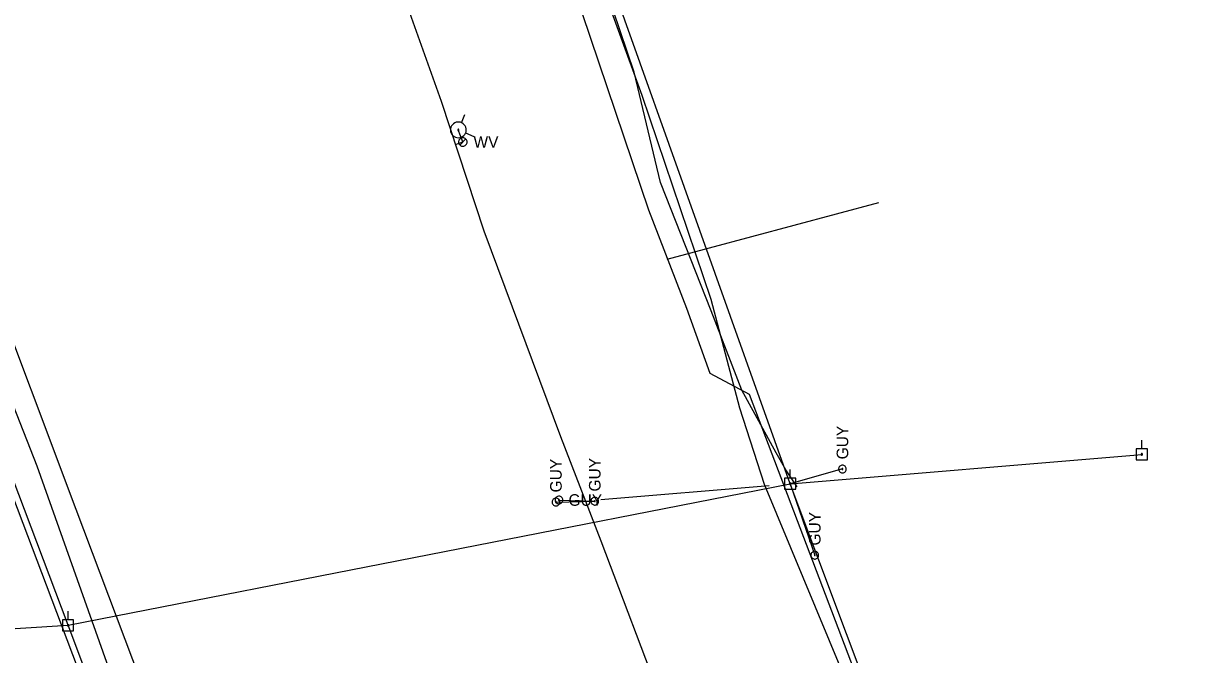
# Model space of a CAD drawing. Extents: x 596028 to 606371, y 330010 to 403088.
# Drawn here: x 602182.9 to 602573.4, y 354223.1 to 354432.9 of the extents above; entities that cross this region are included whole.
import ezdxf

# ---------------------------------------------------------------- set-up
doc = ezdxf.new("R2010")
doc.units = 0
for name, color, linetype in [('E_FTMS_Conduit', 7, 'Continuous'), ('E_UTL_EGuyWire', 7, 'Continuous'), ('E_UTL_EPowerPole', 7, 'Continuous'), ('E_UTL_FO_UG_QWEST', 7, 'Continuous'), ('E_UTL_G_UG', 7, 'Continuous'), ('E_UTL_Overhead', 7, 'Continuous'), ('E_UTL_T_UG', 7, 'Continuous'), ('E_UTL_W', 7, 'Continuous'), ('E_UTL_W_UG', 7, 'Continuous'), ('E_UTL_WHydrant', 7, 'Continuous')]:
    doc.layers.add(name, color=color, linetype=linetype)

msp = doc.modelspace()

# ---------------------------------------------------------------- linework, layer by layer
at = {"layer": 'E_FTMS_Conduit'}
msp.add_lwpolyline([(602230.08, 354192.55), (602200.4, 354271.32), (602170.28, 354351.31)], dxfattribs=at)
at = {"layer": 'E_UTL_EGuyWire'}
for p, q in [((602455.05, 354284.76), (602437.69, 354279.84)), ((602437.69, 354279.84), (602445.86, 354256.1)), ((602359.83, 354273.76), (602372.73, 354274.06)), ((602360.82, 354274.44), (602372.73, 354274.06))]:
    msp.add_line(p, q, dxfattribs=at)
for points in [[(602455.05, 354286.04), (602454.81, 354286.02), (602454.57, 354285.95), (602454.36, 354285.84), (602454.16, 354285.68), (602454, 354285.5), (602453.88, 354285.29), (602453.8, 354285.06), (602453.77, 354284.82), (602453.78, 354284.57), (602453.84, 354284.34), (602453.94, 354284.11), (602454.08, 354283.92), (602454.26, 354283.75), (602454.46, 354283.61), (602454.69, 354283.52), (602454.93, 354283.48), (602455.17, 354283.48), (602455.41, 354283.52), (602455.64, 354283.61), (602455.84, 354283.75), (602456.02, 354283.92), (602456.16, 354284.11), (602456.26, 354284.34), (602456.32, 354284.57), (602456.33, 354284.82), (602456.3, 354285.06), (602456.22, 354285.29), (602456.09, 354285.5), (602455.93, 354285.68), (602455.74, 354285.84), (602455.53, 354285.95), (602455.29, 354286.02), (602455.05, 354286.04)], [(602455.05, 354284.92), (602455.02, 354284.91), (602454.99, 354284.9), (602454.96, 354284.89), (602454.94, 354284.87), (602454.92, 354284.85), (602454.9, 354284.82), (602454.89, 354284.79), (602454.89, 354284.76), (602454.89, 354284.73), (602454.9, 354284.7), (602454.91, 354284.68), (602454.93, 354284.65), (602454.95, 354284.63), (602454.98, 354284.61), (602455, 354284.6), (602455.03, 354284.6), (602455.06, 354284.6), (602455.09, 354284.6), (602455.12, 354284.61), (602455.15, 354284.63), (602455.17, 354284.65), (602455.19, 354284.68), (602455.2, 354284.7), (602455.21, 354284.73), (602455.21, 354284.76), (602455.2, 354284.79), (602455.2, 354284.82), (602455.18, 354284.85), (602455.16, 354284.87), (602455.14, 354284.89), (602455.11, 354284.9), (602455.08, 354284.91), (602455.05, 354284.92)], [(602374.72, 354274.64), (602430.71, 354279.26)], [(602359.83, 354275.05), (602359.58, 354275.02), (602359.35, 354274.95), (602359.13, 354274.84), (602358.94, 354274.69), (602358.78, 354274.51), (602358.66, 354274.3), (602358.58, 354274.07), (602358.55, 354273.82), (602358.56, 354273.58), (602358.61, 354273.34), (602358.72, 354273.12), (602358.86, 354272.92), (602359.03, 354272.75), (602359.24, 354272.62), (602359.47, 354272.53), (602359.71, 354272.49), (602359.95, 354272.49), (602360.19, 354272.53), (602360.42, 354272.62), (602360.62, 354272.75), (602360.8, 354272.92), (602360.94, 354273.12), (602361.04, 354273.34), (602361.1, 354273.58), (602361.11, 354273.82), (602361.07, 354274.07), (602360.99, 354274.3), (602360.87, 354274.51), (602360.71, 354274.69), (602360.52, 354274.84), (602360.3, 354274.95), (602360.07, 354275.02), (602359.83, 354275.05)], [(602362.1, 354274.44), (602362.08, 354274.68), (602362.01, 354274.92), (602361.89, 354275.14), (602361.74, 354275.33), (602361.56, 354275.49), (602361.35, 354275.61), (602361.12, 354275.69), (602360.88, 354275.72), (602360.63, 354275.71), (602360.4, 354275.65), (602360.17, 354275.55), (602359.97, 354275.41), (602359.81, 354275.23), (602359.67, 354275.03), (602359.58, 354274.8), (602359.54, 354274.56), (602359.54, 354274.32), (602359.58, 354274.08), (602359.67, 354273.85), (602359.81, 354273.65), (602359.97, 354273.47), (602360.17, 354273.33), (602360.4, 354273.23), (602360.63, 354273.17), (602360.88, 354273.16), (602361.12, 354273.19), (602361.35, 354273.27), (602361.56, 354273.4), (602361.74, 354273.56), (602361.89, 354273.75), (602362.01, 354273.96), (602362.08, 354274.2), (602362.1, 354274.44)], [(602359.83, 354273.92), (602359.8, 354273.92), (602359.77, 354273.91), (602359.74, 354273.9), (602359.72, 354273.88), (602359.7, 354273.86), (602359.68, 354273.83), (602359.67, 354273.8), (602359.67, 354273.77), (602359.67, 354273.74), (602359.68, 354273.71), (602359.69, 354273.68), (602359.71, 354273.66), (602359.73, 354273.64), (602359.75, 354273.62), (602359.78, 354273.61), (602359.81, 354273.6), (602359.84, 354273.6), (602359.87, 354273.61), (602359.9, 354273.62), (602359.93, 354273.64), (602359.95, 354273.66), (602359.97, 354273.68), (602359.98, 354273.71), (602359.99, 354273.74), (602359.99, 354273.77), (602359.98, 354273.8), (602359.97, 354273.83), (602359.96, 354273.86), (602359.94, 354273.88), (602359.91, 354273.9), (602359.89, 354273.91), (602359.86, 354273.92), (602359.83, 354273.92)], [(602360.98, 354274.44), (602360.97, 354274.47), (602360.96, 354274.5), (602360.95, 354274.53), (602360.93, 354274.55), (602360.91, 354274.57), (602360.88, 354274.59), (602360.85, 354274.6), (602360.82, 354274.6), (602360.79, 354274.6), (602360.76, 354274.59), (602360.74, 354274.58), (602360.71, 354274.56), (602360.69, 354274.54), (602360.67, 354274.51), (602360.66, 354274.49), (602360.66, 354274.46), (602360.66, 354274.43), (602360.66, 354274.4), (602360.67, 354274.37), (602360.69, 354274.34), (602360.71, 354274.32), (602360.74, 354274.3), (602360.76, 354274.29), (602360.79, 354274.28), (602360.82, 354274.28), (602360.85, 354274.29), (602360.88, 354274.3), (602360.91, 354274.31), (602360.93, 354274.33), (602360.95, 354274.35), (602360.96, 354274.38), (602360.97, 354274.41), (602360.98, 354274.44)], [(602372.73, 354275.34), (602372.49, 354275.32), (602372.26, 354275.25), (602372.04, 354275.14), (602371.85, 354274.99), (602371.69, 354274.81), (602371.57, 354274.59), (602371.49, 354274.36), (602371.45, 354274.12), (602371.46, 354273.88), (602371.52, 354273.64), (602371.62, 354273.42), (602371.76, 354273.22), (602371.94, 354273.05), (602372.15, 354272.92), (602372.37, 354272.83), (602372.61, 354272.78), (602372.86, 354272.78), (602373.1, 354272.83), (602373.32, 354272.92), (602373.53, 354273.05), (602373.7, 354273.22), (602373.85, 354273.42), (602373.95, 354273.64), (602374, 354273.88), (602374.02, 354274.12), (602373.98, 354274.36), (602373.9, 354274.59), (602373.78, 354274.81), (602373.62, 354274.99), (602373.43, 354275.14), (602373.21, 354275.25), (602372.98, 354275.32), (602372.73, 354275.34)], [(602372.73, 354274.22), (602372.7, 354274.22), (602372.67, 354274.21), (602372.65, 354274.2), (602372.62, 354274.18), (602372.6, 354274.15), (602372.59, 354274.13), (602372.58, 354274.1), (602372.57, 354274.07), (602372.58, 354274.04), (602372.58, 354274.01), (602372.6, 354273.98), (602372.61, 354273.96), (602372.64, 354273.94), (602372.66, 354273.92), (602372.69, 354273.91), (602372.72, 354273.9), (602372.75, 354273.9), (602372.78, 354273.91), (602372.81, 354273.92), (602372.83, 354273.94), (602372.86, 354273.96), (602372.87, 354273.98), (602372.89, 354274.01), (602372.89, 354274.04), (602372.89, 354274.07), (602372.89, 354274.1), (602372.88, 354274.13), (602372.86, 354274.15), (602372.84, 354274.18), (602372.82, 354274.2), (602372.79, 354274.21), (602372.76, 354274.22), (602372.73, 354274.22)], [(602445.86, 354257.38), (602445.62, 354257.36), (602445.38, 354257.29), (602445.17, 354257.18), (602444.97, 354257.03), (602444.81, 354256.84), (602444.69, 354256.63), (602444.61, 354256.4), (602444.58, 354256.16), (602444.59, 354255.92), (602444.65, 354255.68), (602444.75, 354255.46), (602444.89, 354255.26), (602445.07, 354255.09), (602445.27, 354254.96), (602445.5, 354254.87), (602445.74, 354254.82), (602445.98, 354254.82), (602446.22, 354254.87), (602446.45, 354254.96), (602446.65, 354255.09), (602446.83, 354255.26), (602446.97, 354255.46), (602447.07, 354255.68), (602447.13, 354255.92), (602447.14, 354256.16), (602447.11, 354256.4), (602447.03, 354256.63), (602446.9, 354256.84), (602446.74, 354257.03), (602446.55, 354257.18), (602446.34, 354257.29), (602446.1, 354257.36), (602445.86, 354257.38)], [(602445.86, 354256.26), (602445.83, 354256.26), (602445.8, 354256.25), (602445.77, 354256.23), (602445.75, 354256.21), (602445.73, 354256.19), (602445.71, 354256.17), (602445.7, 354256.14), (602445.7, 354256.11), (602445.7, 354256.08), (602445.71, 354256.05), (602445.72, 354256.02), (602445.74, 354255.99), (602445.76, 354255.97), (602445.79, 354255.96), (602445.81, 354255.94), (602445.84, 354255.94), (602445.87, 354255.94), (602445.9, 354255.94), (602445.93, 354255.96), (602445.96, 354255.97), (602445.98, 354255.99), (602446, 354256.02), (602446.01, 354256.05), (602446.02, 354256.08), (602446.02, 354256.11), (602446.02, 354256.14), (602446.01, 354256.17), (602445.99, 354256.19), (602445.97, 354256.21), (602445.95, 354256.23), (602445.92, 354256.25), (602445.89, 354256.26), (602445.86, 354256.26)]]:
    msp.add_lwpolyline(points, dxfattribs=at)
at = {"layer": 'E_UTL_EPowerPole'}
for points in [[(602554.53, 354291.46), (602554.53, 354294.37)], [(602556.37, 354291.46), (602552.68, 354291.46)], [(602552.68, 354291.46), (602552.68, 354287.77)], [(602554.8, 354289.62), (602554.79, 354289.67), (602554.78, 354289.71), (602554.76, 354289.75), (602554.73, 354289.79), (602554.7, 354289.82), (602554.66, 354289.84), (602554.62, 354289.85), (602554.57, 354289.86), (602554.53, 354289.86), (602554.48, 354289.85), (602554.44, 354289.83), (602554.4, 354289.8), (602554.37, 354289.77), (602554.35, 354289.73), (602554.33, 354289.69), (602554.32, 354289.64), (602554.32, 354289.6), (602554.33, 354289.55), (602554.35, 354289.51), (602554.37, 354289.47), (602554.4, 354289.44), (602554.44, 354289.41), (602554.48, 354289.4), (602554.53, 354289.39), (602554.57, 354289.38), (602554.62, 354289.39), (602554.66, 354289.4), (602554.7, 354289.43), (602554.73, 354289.46), (602554.76, 354289.49), (602554.78, 354289.53), (602554.79, 354289.58), (602554.8, 354289.62)], [(602556.37, 354287.77), (602556.37, 354291.46)], [(602552.68, 354287.77), (602556.37, 354287.77)], [(602439.5, 354281.68), (602435.81, 354281.68)], [(602435.81, 354281.68), (602435.81, 354277.99)], [(602437.66, 354281.68), (602437.66, 354284.59)], [(602439.5, 354277.99), (602439.5, 354281.68)], [(602435.81, 354277.99), (602439.5, 354277.99)], [(602437.93, 354279.84), (602437.92, 354279.88), (602437.91, 354279.92), (602437.89, 354279.96), (602437.86, 354280), (602437.83, 354280.03), (602437.79, 354280.05), (602437.74, 354280.07), (602437.7, 354280.07), (602437.65, 354280.07), (602437.61, 354280.06), (602437.57, 354280.04), (602437.53, 354280.02), (602437.5, 354279.98), (602437.48, 354279.94), (602437.46, 354279.9), (602437.45, 354279.86), (602437.45, 354279.81), (602437.46, 354279.77), (602437.48, 354279.73), (602437.5, 354279.69), (602437.53, 354279.66), (602437.57, 354279.63), (602437.61, 354279.61), (602437.65, 354279.6), (602437.7, 354279.6), (602437.74, 354279.6), (602437.79, 354279.62), (602437.83, 354279.64), (602437.86, 354279.67), (602437.89, 354279.71), (602437.91, 354279.75), (602437.92, 354279.79), (602437.93, 354279.84)], [(602197.68, 354234.62), (602197.68, 354237.53)], [(602199.53, 354234.62), (602195.84, 354234.62)], [(602195.84, 354234.62), (602195.84, 354230.93)], [(602195.84, 354230.93), (602199.53, 354230.93)], [(602197.95, 354232.78), (602197.95, 354232.82), (602197.94, 354232.87), (602197.92, 354232.91), (602197.89, 354232.94), (602197.85, 354232.97), (602197.81, 354233), (602197.77, 354233.01), (602197.73, 354233.02), (602197.68, 354233.01), (602197.64, 354233), (602197.6, 354232.98), (602197.56, 354232.96), (602197.53, 354232.93), (602197.5, 354232.89), (602197.49, 354232.85), (602197.48, 354232.8), (602197.48, 354232.76), (602197.49, 354232.71), (602197.5, 354232.67), (602197.53, 354232.63), (602197.56, 354232.6), (602197.6, 354232.57), (602197.64, 354232.55), (602197.68, 354232.54), (602197.73, 354232.54), (602197.77, 354232.55), (602197.81, 354232.56), (602197.85, 354232.58), (602197.89, 354232.61), (602197.92, 354232.65), (602197.94, 354232.69), (602197.95, 354232.73), (602197.95, 354232.78)], [(602199.53, 354230.93), (602199.53, 354234.62)]]:
    msp.add_lwpolyline(points, dxfattribs=at)
at = {"layer": 'E_UTL_FO_UG_QWEST'}
msp.add_lwpolyline([(602230.09, 354165.45), (602187.47, 354285.66), (602162.47, 354348.95)], dxfattribs=at)
at = {"layer": 'E_UTL_G_UG'}
for points in [[(602567.33, 353935.25), (602513.3, 354074.04), (602509.28, 354084.29), (602502.51, 354101.37), (602493.16, 354127.48), (602489.86, 354134.81), (602473.74, 354178.91), (602424.16, 354309.47), (602411.07, 354316.49), (602403.37, 354338.05), (602390.66, 354370.81), (602365.86, 354444.4), (602368.66, 354450.07), (602351.4, 354499.98), (602335.94, 354547.15), (602320.16, 354593.73), (602300.78, 354657.82), (602304.19, 354663.88), (602307.43, 354667.03)], [(602396.84, 354354.48), (602467.09, 354373.38)]]:
    msp.add_lwpolyline(points, dxfattribs=at)
at = {"layer": 'E_UTL_Overhead'}
msp.add_line((602437.69, 354279.84), (602554.56, 354289.62), dxfattribs=at)
for points in [[(602564.68, 353944.62), (602493.86, 354130.23), (602437.69, 354279.84), (602377.58, 354448.35), (602318.36, 354619.69), (602300.73, 354721.7), (602278.59, 354786.86), (602257.42, 354907.01), (602299.46, 355189.8), (602322, 355319.77), (602218, 355394.92), (602339.56, 355565.71)], [(602786.89, 352671.3), (602719.9, 352862.04), (602644.85, 353058), (602574.25, 353244.39), (602502.81, 353432.28), (602428.67, 353624.2), (602360.66, 353804.33), (602303.82, 353952.18), (602250.37, 354092.88), (602197.72, 354232.78), (602144.03, 354374.9), (602091.31, 354515.03), (602040.95, 354648.65), (601976.43, 354817.48), (601911.13, 354985.41), (601846.94, 355153.54), (601811.73, 355320.66), (601775.11, 355493.17)], [(602197.72, 354232.78), (602437.69, 354279.84)], [(602164.2, 354230.68), (602197.72, 354232.78)]]:
    msp.add_lwpolyline(points, dxfattribs=at)
at = {"layer": 'E_UTL_T_UG'}
for points in [[(602429.18, 354279.56), (602420.89, 354304.93), (602411.38, 354341.13), (602388.5, 354408.9), (602372.7, 354452.28), (602354.18, 354507.65), (602332.28, 354571.88), (602316.96, 354619.2), (602302.76, 354661.56), (602288.99, 354719.56)], [(602439.98, 354278.79), (602436.28, 354284.48), (602433.02, 354290.17), (602421.56, 354310.91), (602411.44, 354337.34), (602394.54, 354380.03), (602385.81, 354416.7), (602356.1, 354504.41), (602336.25, 354565.91), (602319.49, 354610.96), (602306.14, 354659.74), (602294.24, 354702.32), (602293.09, 354715.88), (602292.45, 354722.66)], [(602218.97, 354170.73), (602195.54, 354232.96), (602177.81, 354279.84)], [(602514.41, 354079.79), (602513.8, 354089.52), (602489.38, 354132.5), (602482.72, 354145.77), (602475.84, 354164.25), (602461.64, 354199.4), (602454.84, 354217.73), (602429.18, 354279.56)]]:
    msp.add_lwpolyline(points, dxfattribs=at)
at = {"layer": 'E_UTL_W'}
for points in [[(602330.31, 354393.46), (602330.28, 354393.73), (602330.2, 354393.99), (602330.08, 354394.23), (602329.91, 354394.44), (602329.71, 354394.62), (602329.47, 354394.75), (602329.22, 354394.84), (602328.95, 354394.88), (602328.68, 354394.87), (602328.41, 354394.8), (602328.17, 354394.69), (602327.95, 354394.53), (602327.76, 354394.34), (602327.61, 354394.11), (602327.51, 354393.86), (602327.46, 354393.59), (602327.46, 354393.32), (602327.51, 354393.05), (602327.61, 354392.8), (602327.76, 354392.57), (602327.95, 354392.38), (602328.17, 354392.22), (602328.41, 354392.11), (602328.68, 354392.04), (602328.95, 354392.03), (602329.22, 354392.07), (602329.47, 354392.16), (602329.71, 354392.29), (602329.91, 354392.47), (602330.08, 354392.68), (602330.2, 354392.93), (602330.28, 354393.19), (602330.31, 354393.46)], [(602327.87, 354392.45), (602329.89, 354394.46)]]:
    msp.add_lwpolyline(points, dxfattribs=at)
at = {"layer": 'E_UTL_W_UG'}
for points in [[(602395.59, 354205.97), (602374.82, 354260.73), (602361.49, 354295.49), (602335.95, 354363.85), (602321.82, 354406.9), (602309.64, 354441.14), (602292.34, 354494.31), (602270.51, 354564.09), (602246.81, 354642.45), (602227.76, 354713.42), (602213.41, 354781.39), (602204.98, 354829.36), (602198.21, 354880.51), (602190.23, 354962.78), (602186.65, 355075.62)], [(602326.49, 354392.67), (602328.88, 354393.46), (602327.39, 354397.48)]]:
    msp.add_lwpolyline(points, dxfattribs=at)
at = {"layer": 'E_UTL_WHydrant'}
for points in [[(602328.41, 354399.87), (602329.6, 354402.65)], [(602328.36, 354395.05), (602328.81, 354395.27), (602329.2, 354395.58), (602329.53, 354395.96), (602329.77, 354396.39), (602329.94, 354396.86), (602330.01, 354397.36), (602329.98, 354397.85), (602329.87, 354398.34), (602329.66, 354398.79), (602329.37, 354399.2), (602329.01, 354399.54), (602328.59, 354399.81), (602328.13, 354400), (602327.64, 354400.09), (602327.14, 354400.09), (602326.65, 354400), (602326.19, 354399.81), (602325.77, 354399.54), (602325.41, 354399.2), (602325.12, 354398.79), (602324.91, 354398.34), (602324.79, 354397.85), (602324.77, 354397.36), (602324.84, 354396.86), (602325, 354396.39), (602325.25, 354395.96), (602325.58, 354395.58), (602325.97, 354395.27), (602326.41, 354395.05), (602326.89, 354394.91), (602327.39, 354394.86), (602327.88, 354394.91), (602328.36, 354395.05)], [(602327.46, 354397.29), (602327.5, 354397.31), (602327.53, 354397.34), (602327.55, 354397.36), (602327.57, 354397.4), (602327.58, 354397.43), (602327.59, 354397.47), (602327.59, 354397.51), (602327.58, 354397.55), (602327.56, 354397.58), (602327.54, 354397.61), (602327.51, 354397.64), (602327.48, 354397.66), (602327.44, 354397.67), (602327.41, 354397.68), (602327.37, 354397.68), (602327.33, 354397.67), (602327.3, 354397.66), (602327.26, 354397.64), (602327.24, 354397.61), (602327.21, 354397.58), (602327.2, 354397.55), (602327.19, 354397.51), (602327.19, 354397.47), (602327.19, 354397.43), (602327.21, 354397.4), (602327.23, 354397.36), (602327.25, 354397.34), (602327.28, 354397.31), (602327.31, 354397.29), (602327.35, 354397.28), (602327.39, 354397.28), (602327.43, 354397.28), (602327.46, 354397.29)], [(602329.77, 354396.46), (602332.56, 354395.27)]]:
    msp.add_lwpolyline(points, dxfattribs=at)

# ---------------------------------------------------------------- texts
at = {"layer": 'E_UTL_EGuyWire'}
for p in [(602456.97, 354287.96), (602361.75, 354276.97), (602374.66, 354277.27), (602447.78, 354259.31)]:
    msp.add_text('GUY', height=3.85, rotation=90, dxfattribs=at).set_placement(p)
msp.add_text('GUY', height=3.85, dxfattribs=at).set_placement((602364.02, 354272.52))
at = {"layer": 'E_UTL_W'}
msp.add_text('WV', height=3.85, dxfattribs=at).set_placement((602332.44, 354391.53))

doc.saveas('drawing.dxf')
